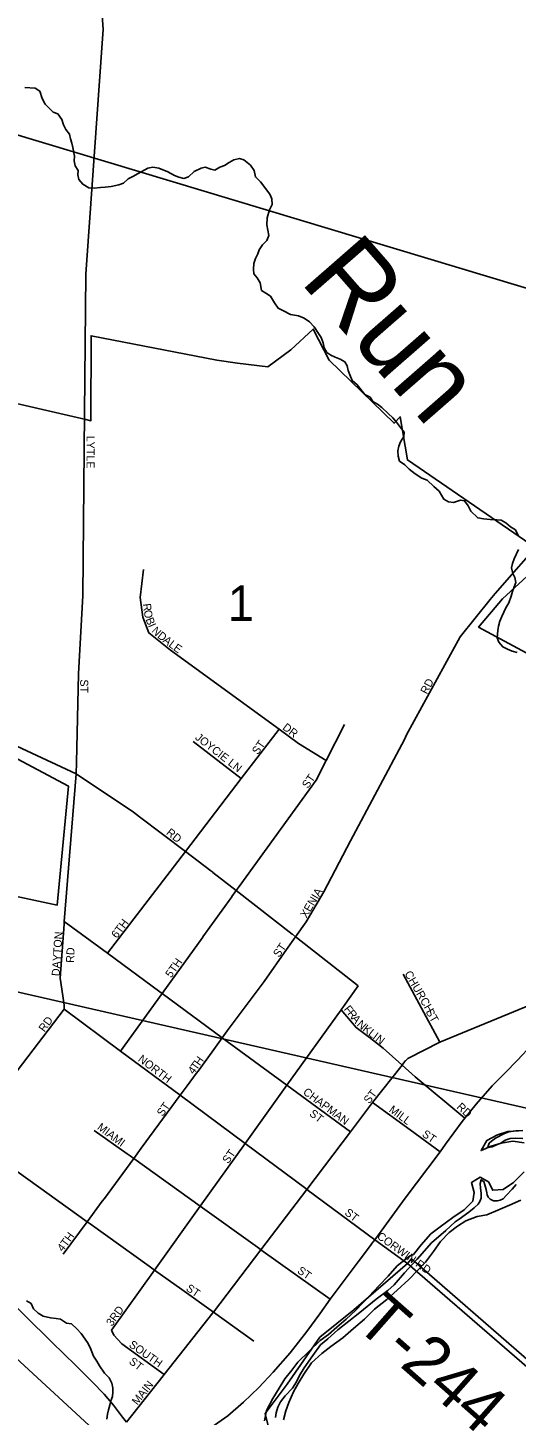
# Model space of a CAD drawing. Extents: x 0 to 1064, y 0 to 440.
# Drawn here: x 343.41 to 352.65, y 338.89 to 365.17 of the extents above; entities that cross this region are included whole.
import ezdxf

# ---------------------------------------------------------------- set-up
doc = ezdxf.new("R2010")
doc.units = 0
for name, color, linetype in [('GM_X_City_Street', 7, 'Continuous'), ('GM_X_City_Street_Text', 7, 'Continuous'), ('GM_X_Corporation', 7, 'Continuous'), ('GM_X_County_Road', 7, 'Continuous'), ('GM_X_Minor_River', 7, 'Continuous'), ('GM_X_Minor_River_Text', 7, 'Continuous'), ('GM_X_Section', 7, 'Continuous'), ('GM_X_Section_Text', 7, 'Continuous'), ('GM_X_State_Route', 7, 'Continuous'), ('GM_X_Township_Road', 7, 'Continuous'), ('GM_X_Township_Road_Text', 7, 'Continuous'), ('GM_X_US_Route', 7, 'Continuous')]:
    doc.layers.add(name, color=color, linetype=linetype)

msp = doc.modelspace()

# ---------------------------------------------------------------- linework, layer by layer
at = {"layer": 'GM_X_City_Street'}
for points in [[(344.478, 357.872), (344.447, 354.419), (344.365, 352.931), (344.328, 351.252)], [(345.593, 354.909), (345.535, 354.38), (345.583, 354.008), (345.699, 353.708), (346.107, 353.384), (348.16, 351.884), (348.529, 351.614), (349.054, 351.294)], [(348.302, 347.714), (348.472, 347.955), (348.672, 348.238), (349.006, 348.807), (349.509, 349.769), (350.532, 351.692), (350.568, 351.78), (351.586, 353.634), (352.151, 354.341), (352.251, 354.455)], [(337.905, 353.719), (341.419, 352.391), (344.324, 351.041), (345.404, 350.314), (345.518, 350.228), (345.518, 350.228)], [(344.913, 347.641), (346.388, 349.569), (347.446, 350.951), (348.16, 351.884)], [(347.265, 348.711), (347.269, 348.716), (347.351, 348.83), (347.407, 348.907), (348.863, 350.92), (349.054, 351.294), (349.401, 351.976)], [(346.537, 351.652), (347.446, 350.951)], [(344.328, 351.252), (344.324, 351.041), (344.096, 348.241), (344.093, 348.193)], [(345.518, 350.228), (346.388, 349.569), (346.869, 349.206), (346.907, 349.176), (346.909, 349.174)], [(346.909, 349.174), (347.351, 348.83), (348.409, 348.004)], [(346.716, 347.949), (346.719, 347.953), (347.265, 348.711)], [(344.093, 348.193), (344.018, 347.169), (344.068, 346.838), (344.092, 346.662), (344.093, 346.585)], [(344.096, 348.241), (344.913, 347.641), (345.902, 346.914)], [(345.162, 345.791), (345.947, 346.881), (346.716, 347.949)], [(348.409, 348.004), (348.414, 348.001), (348.472, 347.955), (348.489, 347.942), (349.656, 347.024)], [(346.628, 345.411), (346.894, 345.776), (347.086, 346.043), (347.18, 346.173), (347.876, 347.11), (348.302, 347.714)], [(351.2, 345.96), (350.507, 347.247)], [(345.902, 346.914), (345.902, 346.914), (345.947, 346.881), (347.086, 346.043), (348.31, 345.143), (349.513, 344.258)], [(349.376, 346.633), (349.379, 346.637), (349.656, 347.024)], [(343.111, 345.291), (343.114, 345.295), (343.205, 345.415), (344.093, 346.585)], [(344.093, 346.585), (345.162, 345.791), (346.291, 344.952), (347.52, 344.038), (348.664, 343.188)], [(346.67, 342.851), (346.67, 342.851), (347.52, 344.038), (348.31, 345.143), (349.333, 346.572), (349.376, 346.633)], [(350.547, 345.602), (350.552, 345.607), (350.599, 345.651), (351.2, 345.96), (353.024, 346.708), (353.024, 346.708)], [(349.333, 346.572), (349.617, 346.234), (349.869, 346.047), (349.889, 346.032)], [(349.889, 346.032), (349.894, 346.028), (350.128, 345.848), (350.483, 345.527)], [(345.969, 339.641), (345.969, 339.641), (345.987, 339.663), (346.91, 340.835), (346.919, 340.847), (347.818, 342.029), (348.686, 343.171), (349.513, 344.258), (349.93, 344.813), (350.486, 345.524), (350.547, 345.602)], [(346.291, 344.952), (346.42, 345.131), (346.593, 345.364), (346.628, 345.411)], [(350.483, 345.527), (350.486, 345.524), (350.733, 345.302), (351.676, 344.521)], [(345.553, 343.949), (346.291, 344.952)], [(349.93, 344.813), (350.639, 344.296), (350.639, 344.296)], [(344.665, 344.287), (345.286, 343.843)], [(350.639, 344.296), (351.206, 343.883)], [(342.481, 344.024), (342.481, 344.024), (344.53, 342.557), (344.588, 342.516)], [(344.815, 342.946), (344.856, 343.001), (345.41, 343.754), (345.553, 343.949)], [(345.286, 343.843), (345.341, 343.803), (345.41, 343.754), (346.67, 342.851), (347.751, 342.076)], [(348.664, 343.188), (348.686, 343.171), (349.97, 342.217)], [(344.078, 341.943), (344.53, 342.557), (344.815, 342.946)], [(344.991, 340.503), (345.806, 341.643), (346.67, 342.851)], [(344.588, 342.516), (344.588, 342.516), (345.703, 341.717)], [(349.97, 342.217), (350.591, 341.768)], [(347.751, 342.076), (347.776, 342.059), (347.818, 342.029), (349.128, 341.09)], [(345.703, 341.717), (345.703, 341.717), (345.806, 341.643), (346.322, 341.274), (346.322, 341.274)], [(346.322, 341.274), (346.919, 340.847), (347.685, 340.298)], [(344.991, 340.503), (345.032, 340.411), (345.187, 340.244), (345.987, 339.663)], [(345.276, 338.761), (345.969, 339.641)]]:
    msp.add_lwpolyline(points, dxfattribs=at)
at = {"layer": 'GM_X_Corporation'}
for points in [[(338.078, 359.233), (344.507, 357.748), (344.599, 357.726), (344.605, 359.337), (346.982, 358.875), (347.375, 358.82), (347.947, 358.75), (348.383, 359.067), (348.806, 359.462), (349.105, 358.876), (350.337, 357.68), (350.45, 357.803), (350.589, 356.985), (353.023, 355.313)], [(353.236, 355.135), (352.387, 354.354), (351.936, 353.82), (354.649, 352.355)], [(337.475, 349.942), (343.964, 348.556), (344.176, 350.807), (343.016, 351.425)], [(344.562, 338.703), (340.895, 342.085)], [(352.945, 339.876), (350.664, 341.856), (350.591, 341.768), (349.575, 340.892), (348.93, 340.371), (348.313, 339.483), (347.898, 338.927), (348.003, 338.486)]]:
    msp.add_lwpolyline(points, dxfattribs=at)
at = {"layer": 'GM_X_County_Road'}
for points in [[(344.362, 367.99), (344.505, 367.513), (344.79, 365.762), (344.834, 365.14), (344.502, 360.504), (344.478, 357.872)], [(352.251, 354.455), (353.188, 355.528)]]:
    msp.add_lwpolyline(points, dxfattribs=at)
at = {"layer": 'GM_X_Minor_River'}
for points in [[(347.76, 360.887), (347.785, 360.966), (347.845, 361.057), (347.931, 361.142), (347.967, 361.233), (347.931, 361.44), (347.937, 361.567), (347.979, 361.719), (348.028, 361.823), (348.022, 361.932), (347.985, 362.017), (347.809, 362.254), (347.712, 362.345), (347.687, 362.467), (347.621, 362.564), (347.493, 362.667), (347.414, 362.692), (347.304, 362.667), (347.219, 362.619), (347.128, 362.558), (347.037, 362.527), (346.946, 362.473), (346.867, 362.491), (346.763, 362.527), (346.684, 362.509), (346.551, 362.448), (346.447, 362.345), (346.356, 362.315), (346.265, 362.339), (346.18, 362.369), (346.058, 362.442), (345.888, 362.509), (345.773, 362.527), (345.675, 362.509), (345.493, 362.412), (345.396, 362.351), (345.304, 362.308), (345.219, 362.229), (345.128, 362.193), (344.982, 362.163), (344.873, 362.15), (344.782, 362.144), (344.66, 362.132), (344.563, 362.138), (344.447, 362.205), (344.374, 362.296), (344.35, 362.381), (344.362, 362.466), (344.301, 362.557), (344.283, 362.649), (344.289, 362.74), (344.259, 362.904), (344.241, 362.983), (344.216, 363.068), (344.198, 363.153), (344.125, 363.244), (344.083, 363.329), (344.052, 363.433), (343.973, 363.542), (343.888, 363.572), (343.736, 363.724), (343.681, 363.828), (343.633, 363.967), (343.548, 364.028), (343.353, 364.04)], [(352.684, 355.552), (352.63, 355.662), (352.538, 355.716), (352.453, 355.795), (352.362, 355.844), (352.283, 355.85), (352.155, 355.856), (352.028, 355.868), (351.918, 355.886), (351.791, 356.014), (351.736, 356.117), (351.669, 356.208), (351.59, 356.22), (351.462, 356.178), (351.365, 356.19), (351.28, 356.239), (351.189, 356.391), (351.085, 356.482), (350.964, 356.603), (350.861, 356.64), (350.733, 356.719), (350.624, 356.81), (350.538, 356.889), (350.441, 356.962), (350.411, 357.059), (350.405, 357.156), (350.429, 357.247), (350.459, 357.326), (350.52, 357.43), (350.526, 357.509), (350.459, 357.6), (350.38, 357.703), (350.314, 357.782), (350.222, 357.867), (350.107, 357.976), (350.022, 358.043), (349.931, 358.092), (349.882, 358.171), (349.785, 358.225), (349.639, 358.408), (349.541, 358.487), (349.499, 358.596), (349.469, 358.681), (349.45, 358.766), (349.402, 358.845), (349.317, 358.894), (349.219, 358.93), (349.14, 358.967), (349.061, 359.021), (349.013, 359.106), (348.994, 359.204), (348.958, 359.301), (348.909, 359.38), (348.824, 359.507), (348.733, 359.599), (348.636, 359.672), (348.526, 359.714), (348.374, 359.738), (348.241, 359.811), (348.143, 359.86), (348.076, 359.957), (347.997, 360.085), (347.912, 360.145), (347.827, 360.194), (347.803, 360.34), (347.748, 360.431), (347.681, 360.51), (347.675, 360.595), (347.681, 360.704), (347.712, 360.802), (347.76, 360.887)], [(352.666, 353.335), (352.569, 353.365), (352.484, 353.401), (352.392, 353.444), (352.319, 353.535), (352.289, 353.614), (352.301, 353.754), (352.313, 353.839), (352.338, 353.93), (352.374, 354.021), (352.411, 354.1), (352.453, 354.185), (352.508, 354.276), (352.551, 354.404), (352.575, 354.495), (352.611, 354.58), (352.642, 354.665), (352.623, 354.756), (352.581, 354.835), (352.557, 354.939), (352.575, 355.024), (352.605, 355.109), (352.69, 355.291)], [(352.689, 344.28), (352.488, 344.266), (352.293, 344.203), (352.09, 344.098), (351.983, 343.906), (352.173, 343.987), (352.362, 344.044), (352.582, 344.082), (352.8, 344.053)], [(352.8, 343.5), (352.596, 343.304), (352.399, 343.168), (352.204, 343.154), (352.122, 343.314), (351.966, 343.402), (351.8, 343.302), (351.851, 343.113), (351.823, 342.949), (351.662, 342.782), (351.446, 342.641), (351.206, 342.464), (351.033, 342.327), (350.847, 342.119), (350.703, 341.939)], [(348.245, 338.806), (348.291, 338.975), (348.343, 339.132), (348.433, 339.337), (348.521, 339.493), (348.628, 339.673), (348.772, 339.883), (348.97, 340.061), (349.137, 340.197), (349.365, 340.357), (349.569, 340.535), (349.779, 340.713), (349.965, 340.903), (350.2, 341.087), (350.392, 341.265), (350.614, 341.467), (350.782, 341.634), (350.931, 341.795), (351.081, 341.992), (351.212, 342.184), (351.38, 342.351), (351.534, 342.475), (351.694, 342.575), (351.908, 342.656), (352.091, 342.688), (352.299, 342.775), (352.52, 342.874), (352.734, 342.967)], [(350.703, 341.939), (350.63, 341.904), (350.395, 341.721), (350.221, 341.53), (350.053, 341.351), (349.861, 341.143), (349.612, 340.886), (349.427, 340.714), (349.253, 340.56), (349.093, 340.423), (348.939, 340.311), (348.728, 340.109), (348.517, 339.9), (348.399, 339.745), (348.268, 339.584), (348.161, 339.403), (348.041, 339.212), (347.921, 338.983), (347.887, 338.789)], [(344.903, 338.82), (344.915, 338.911), (344.933, 338.997), (344.957, 339.082), (344.976, 339.167), (345.006, 339.246), (345.018, 339.331), (345.018, 339.41), (344.994, 339.501), (344.945, 339.604), (344.86, 339.689), (344.763, 339.829), (344.714, 339.92), (344.647, 340.011), (344.587, 340.175), (344.538, 340.272), (344.416, 340.442), (344.337, 340.527), (344.234, 340.624), (344.137, 340.637), (344.027, 340.71), (343.942, 340.728), (343.839, 340.74), (343.699, 340.77), (343.602, 340.825), (343.517, 340.91), (343.468, 341.007), (343.383, 341.062)]]:
    msp.add_lwpolyline(points, dxfattribs=at)
at = {"layer": 'GM_X_Section'}
for points in [[(356.577, 375.603), (355.141, 359.542), (338.861, 364.447), (340.267, 380.533)], [(338.861, 364.447), (355.141, 359.542), (353.778, 344.491), (337.447, 348.227)]]:
    msp.add_lwpolyline(points, close=True, dxfattribs=at)
for points in [[(337.447, 348.227), (353.778, 344.491)], [(352.774, 344.284), (352.641, 344.28), (352.507, 344.258), (352.41, 344.223), (352.257, 344.141), (352.177, 344.082), (352.132, 344.043), (352.108, 343.968), (352.152, 343.97), (352.193, 343.979), (352.261, 344.008), (352.358, 344.049), (352.438, 344.102), (352.535, 344.136), (352.626, 344.141), (352.772, 344.132)], [(352.648, 343.262), (352.567, 343.173), (352.462, 343.059), (352.401, 342.994), (352.34, 342.964), (352.291, 342.953), (352.218, 342.954), (352.152, 342.986), (352.116, 343.023), (352.099, 343.066), (352.088, 343.108), (352.076, 343.169), (352.054, 343.254), (352.031, 343.321), (351.983, 343.352), (351.963, 343.28), (351.968, 343.195), (351.984, 343.098), (351.983, 343.007), (351.957, 342.941), (351.926, 342.893), (351.852, 342.821), (351.748, 342.738), (351.566, 342.609), (351.49, 342.555), (351.318, 342.394), (351.047, 342.157), (350.775, 341.846), (350.534, 341.59), (350.337, 341.363), (350.22, 341.256), (349.999, 341.09), (349.691, 340.841), (349.274, 340.509), (349.083, 340.343), (348.942, 340.224), (348.799, 340.027), (348.637, 339.793), (348.544, 339.643), (348.493, 339.523), (348.412, 339.409), (348.277, 339.26), (348.19, 339.146), (348.139, 339.044), (348.107, 338.942), (348.094, 338.851)]]:
    msp.add_lwpolyline(points, dxfattribs=at)
at = {"layer": 'GM_X_State_Route'}
msp.add_lwpolyline([(341.139, 342.955), (341.33, 342.764), (341.709, 342.401), (342.288, 341.825), (342.827, 341.3), (343.353, 340.78), (343.867, 340.274), (344.311, 339.842), (344.624, 339.523), (344.854, 339.292), (345.025, 339.086), (345.2, 338.856), (345.276, 338.761)], dxfattribs=at)
at = {"layer": 'GM_X_Township_Road'}
msp.add_lwpolyline([(350.591, 341.768), (352.945, 339.725), (353.286, 339.402), (353.632, 338.995)], dxfattribs=at)
at = {"layer": 'GM_X_US_Route'}
for points in [[(352.386, 345.327), (352.431, 345.373), (352.674, 345.615), (352.944, 345.905), (353.272, 346.127), (353.669, 346.407), (353.984, 346.605), (354.297, 346.789), (354.301, 346.791)], [(349.911, 342.138), (349.97, 342.217), (350.093, 342.382), (350.548, 343.007), (350.977, 343.573), (351.206, 343.883), (351.311, 344.025), (351.621, 344.454), (351.676, 344.521), (351.892, 344.786), (352.193, 345.13), (352.385, 345.327), (352.386, 345.327)], [(345.888, 338.017), (346.364, 338.307), (346.767, 338.587), (347.188, 338.885), (347.487, 339.144), (347.78, 339.421), (348.049, 339.706), (348.369, 340.073), (348.685, 340.478), (348.931, 340.817), (349.128, 341.09), (349.241, 341.246), (349.657, 341.799), (349.909, 342.136), (349.911, 342.138)]]:
    msp.add_lwpolyline(points, dxfattribs=at)

# ---------------------------------------------------------------- texts
at = {"layer": 'GM_X_City_Street_Text'}
for s, height, rotation, p in [('LYTLE', 0.1515, 270, (344.518, 357.443)), ('R', 0.152, 276.3536, (345.584, 354.259)), ('O', 0.152, 279.615, (345.599, 354.13)), ('B', 0.152, 291.6523, (345.631, 353.966)), ('I', 0.152, 293.3469, (345.677, 353.849)), ('N', 0.152, 314.9987, (345.738, 353.737)), ('D', 0.152, 321.6367, (345.847, 353.63)), ('A', 0.152, 321.3812, (345.951, 353.547)), ('L', 0.152, 322.416, (346.058, 353.462)), ('E', 0.152, 324.1181, (346.146, 353.394)), ('ST', 0.1515, 270, (344.398, 352.829)), ('RD', 0.1515, 62.1033, (350.958, 352.536)), ('DR', 0.1515, 323.1257, (348.213, 351.892)), ('JOYCIE LN', 0.1515, 321.9817, (346.56, 351.705)), ('ST', 0.1515, 55.2978, (347.759, 351.392)), ('ST', 0.1515, 55.2935, (348.706, 350.752)), ('RD', 0.1515, 321.3366, (346.013, 349.905)), ('XENIA', 0.1515, 59.267, (348.679, 348.297)), ('6TH', 0.1515, 53.1301, (345.093, 347.913)), ('DAYTON', 0.1515, 86.124, (344.008, 347.205)), ('RD', 0.1515, 86.9884, (344.278, 347.457)), ('ST', 0.1515, 55.3092, (348.159, 347.552)), ('5TH', 0.1515, 55.0138, (346.119, 347.166)), ('CHURCH', 0.1515, 300.1116, (350.527, 347.257)), ('F', 0.152, 308.8049, (349.378, 346.58)), ('ST', 0.1515, 299.7432, (350.927, 346.537)), ('RD', 0.1515, 53.7506, (343.72, 346.14)), ('R', 0.152, 308.7896, (349.445, 346.497)), ('A', 0.152, 308.8172, (349.52, 346.404)), ('N', 0.152, 317.7098, (349.621, 346.281)), ('K', 0.152, 322.1184, (349.729, 346.183)), ('L', 0.152, 321.9118, (349.835, 346.101)), ('I', 0.152, 321.9844, (349.919, 346.035)), ('N', 0.152, 321.941, (349.971, 345.994)), ('NORTH', 0.1515, 322.6528, (345.48, 345.612)), ('T', 0.152, 54.3099, (346.598, 345.414)), ('H', 0.152, 54.1446, (346.66, 345.501)), ('4', 0.152, 55.1666, (346.545, 345.338)), ('CHAPMAN', 0.1515, 323.2971, (348.6, 344.986)), ('ST', 0.1515, 52.4411, (349.866, 344.779)), ('ST', 0.1515, 55.3092, (345.959, 344.539)), ('MILL', 0.1515, 323.4619, (350.226, 344.652)), ('RD', 0.1515, 317.1199, (351.508, 344.717)), ('ST', 0.1515, 322.4477, (348.721, 344.579)), ('MIAMI', 0.1515, 323.3918, (344.706, 344.319)), ('ST', 0.1515, 325.2979, (350.852, 344.186)), ('ST', 0.1515, 55.2978, (347.199, 343.646)), ('ST', 0.1515, 322.4371, (349.387, 342.705)), ('4TH', 0.1515, 53.1249, (344.067, 341.98)), ('CORWIN RD', 0.1515, 324.2944, (349.999, 342.253)), ('ST', 0.1515, 325.3092, (348.492, 341.6)), ('ST', 0.1515, 325.3092, (346.386, 341.266)), ('3RD', 0.1515, 54.4564, (344.999, 340.566)), ('SOUTH', 0.1515, 324.905, (345.306, 340.2)), ('ST', 0.1515, 322.4265, (345.308, 339.886)), ('MAIN', 0.1515, 51.5827, (345.48, 339.074))]:
    msp.add_text(s, height=height, rotation=rotation, dxfattribs=at).set_placement(p)
at = {"layer": 'GM_X_Minor_River_Text'}
msp.add_text('Run', height=1.5152, rotation=311.1731, dxfattribs=at).set_placement((348.535, 360.37))
at = {"layer": 'GM_X_Section_Text'}
msp.add_text('1', height=0.67, rotation=0, dxfattribs=at).set_placement((347.189, 353.937))
at = {"layer": 'GM_X_Township_Road_Text'}
msp.add_text('T-244', height=0.9091, rotation=318.5767, dxfattribs=at).set_placement((349.565, 340.593))

doc.saveas('drawing.dxf')
